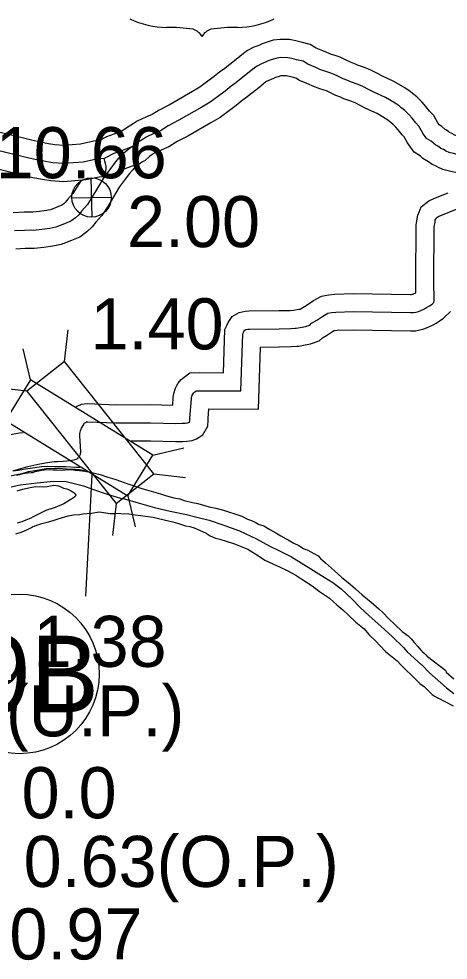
# Model space of a CAD drawing. Extents: x 31699 to 244310, y -8841 to 11474.
# Drawn here: x 148443 to 148680, y 35 to 554 of the extents above; entities that cross this region are included whole.
import ezdxf

# ---------------------------------------------------------------- set-up
doc = ezdxf.new("R2010")
doc.units = 0
for name, color, linetype in [('B_Logo', 7, 'Continuous'), ('Level 21', 7, 'Continuous'), ('Level 55', 7, 'Continuous'), ('R_Border Notes', 7, 'Continuous'), ('R_Draft', 7, 'Continuous'), ('R_Logo', 7, 'Continuous'), ('R_XS_EARTHWORK_STAGE1', 7, 'Continuous'), ('S_AREA_CALC', 7, 'Continuous'), ('S_WALL', 7, 'Continuous'), ('S_WALL_ANNOT', 7, 'Continuous')]:
    doc.layers.add(name, color=color, linetype=linetype)

msp = doc.modelspace()

# ---------------------------------------------------------------- linework, layer by layer
for centre, radius, start, end in [((148524.85, 596.4), 47.07, 244.0771, 269.5779), ((148563.17, 596.4), 47.07, 270.4221, 295.9229), ((148525.94, 463.12), 86.22, 81.1942, 90.9539), ((148536.72, 540.42), 8.26, 28.0342, 72.9864), ((148551.3, 540.42), 8.26, 107.0136, 151.9658), ((148562.09, 463.12), 86.22, 89.0461, 98.8058)]:
    msp.add_arc(centre, radius, start, end)
at = {"layer": 'B_Logo'}
for points in [[(148670.26, 486.56), (148667.76, 488.07), (148665.69, 490.94), (148663.54, 494.87), (148661.87, 496.67), (148659.8, 499.27), (148658.13, 501.14), (148655.72, 503.54), (148653.65, 505.14), (148652.58, 506.07), (148650.38, 507.6), (148645.17, 510.66), (148638.64, 513.65), (148636.1, 514.98), (148632.7, 516.77), (148630.03, 517.9), (148625.89, 519.22), (148624.43, 519.96), (148621.82, 521.02), (148619.22, 522.21), (148616.42, 523.61), (148614.42, 524.27), (148612.22, 524.93), (148608.95, 526.19), (148606.68, 527.19), (148602.28, 529.05), (148599.67, 530.65), (148596.14, 531.51), (148593.54, 532.23), (148591.27, 532.63), (148587.54, 532.69), (148585.28, 532.41), (148582.88, 531.67), (148580.82, 531), (148579.29, 530.26), (148576.76, 529.25), (148574.36, 528.04), (148572.96, 527.04), (148569.04, 523.82), (148561.93, 518.26), (148560.07, 516.85), (148556.81, 514.24), (148552.49, 511.09), (148548.43, 508.07), (148543.91, 505.39), (148531.33, 498.14), (148525.41, 494.98), (148521.09, 492.3), (148517.49, 490.82), (148513.23, 488.87), (148511.5, 487.73), (148508.91, 486.06), (148506.85, 484.18), (148505.39, 483.38), (148503.92, 482.3), (148501.86, 480.76), (148500.07, 479.22), (148498.21, 477.35), (148496.21, 474.94), (148493.76, 471.66), (148490.11, 466.84), (148486.59, 460.95), (148483.54, 455.87), (148480.89, 451.72), (148477.77, 448.24), (148476.11, 446.03), (148474.24, 444.35), (148471.72, 442.48), (148468.26, 441.07), (148463.46, 439.12), (148460.07, 438.44), (148455.67, 437.83), (148451.14, 437.35), (148449.34, 437.41), (148446.28, 437.4), (148440.68, 437.05)], [(148505.39, 483.38), (148499.65, 481.31), (148495.42, 479.81), (148490.06, 476.94), (148485.88, 476.65), (148478.52, 475.08), (148467.93, 474.24), (148461.78, 474.7), (148457.77, 475.28), (148452.88, 476.24), (148447.79, 477.39), (148434.37, 480.7), (148417.41, 484.59), (148408.76, 486.6), (148406.7, 486.98)], [(148692.94, 477.74), (148689.18, 478.62), (148687.44, 478.83), (148684.69, 479.28), (148682.61, 479.74), (148680.19, 480.33), (148678.63, 481.15), (148677.01, 482.03), (148675.66, 482.59), (148674.43, 483.42), (148673.61, 483.99), (148672.93, 484.44), (148671.91, 485.07), (148671.36, 485.59), (148670.26, 486.56)], [(148489.85, 466.18), (148490.43, 467.4), (148490.74, 468.21), (148490.92, 469.15), (148491.1, 470.29), (148491.27, 471.56), (148491.11, 472.56), (148490.87, 474.23), (148490.51, 475.62), (148490.06, 476.94)], [(148671.73, 397.57), (148671.92, 398.44), (148671.8, 409.67), (148671.93, 439.29), (148672.41, 441.98), (148672.58, 442.99), (148672.84, 443.59), (148673.09, 444.2), (148674.14, 445.03), (148675.59, 445.66), (148684.71, 449.28), (148685.51, 449.56)], [(148478.83, 330.27), (148479.15, 331.01), (148479.48, 331.22), (148479.87, 331.5), (148480.33, 331.71), (148481.07, 331.79), (148496.55, 331.21), (148515.69, 331.31), (148529.51, 330.89), (148533.04, 330.97), (148534.7, 331.07), (148535.97, 331.23), (148536.5, 331.45), (148537.09, 331.79), (148537.34, 332.27), (148537.39, 333.01), (148537.38, 333.81), (148538.14, 344.39), (148538.25, 345.26), (148538.63, 346.41), (148538.95, 347.01), (148539.27, 347.56), (148539.53, 347.9), (148540.12, 348.31), (148540.84, 348.86), (148542.71, 348.9), (148565.45, 348.82), (148566.54, 380.34), (148566.86, 381.01), (148567.12, 381.55), (148567.63, 382.3), (148568.23, 382.65), (148569.22, 382.87), (148570.42, 382.96), (148586.56, 383.13), (148592.96, 383.28), (148595.35, 383.4), (148595.89, 383.48), (148599.14, 384.02), (148601.13, 384.4), (148603.38, 385.18), (148604.43, 386.14), (148607.33, 387.88), (148610.68, 390.1), (148613.38, 391.63), (148615.44, 392.01), (148617.76, 392.26), (148627.5, 392.55), (148658.85, 391.99), (148660.59, 392.03), (148661.98, 392.33), (148663.38, 392.63), (148664.63, 393.13), (148666.54, 394.04), (148667.79, 394.8), (148669.37, 395.78), (148670.89, 396.75), (148671.73, 397.57)], [(148476.43, 312.57), (148476.62, 312.9), (148476.87, 313.58), (148477, 313.98), (148477.24, 315.19), (148476.7, 324.27), (148476.74, 325.34), (148476.86, 326.08), (148477.11, 326.89), (148477.35, 327.76), (148477.54, 328.37), (148478.83, 330.27)], [(148440.39, 304.86), (148448, 307.17), (148454.64, 308.59), (148459.96, 309.58), (148462.55, 309.91), (148464.42, 309.89), (148467.55, 310.09), (148469.54, 310.27), (148471.01, 310.44), (148472.2, 310.66), (148473.6, 310.9), (148474.2, 310.98), (148474.66, 311.12), (148475.52, 311.47), (148476.04, 312.02)]]:
    msp.add_lwpolyline(points, dxfattribs=at)
at = {"layer": 'Level 21'}
for p, q in [((148483.43, 444.67), (148482.93, 466.37)), ((148472.33, 455.27), (148494.03, 455.77))]:
    msp.add_line(p, q, dxfattribs=at)
msp.add_circle((148483.18, 455.52), 10.85, dxfattribs=at)
at = {"layer": 'Level 55'}
for points in [[(148661.87, 402.91), (148661.8, 409.64), (148661.94, 440.19), (148662.56, 443.71), (148662.93, 445.81), (148663.6, 447.44), (148664.86, 450.45), (148668.96, 453.68), (148671.74, 454.89), (148679.59, 458.01)], [(148474.47, 339.92), (148474.88, 340.21), (148477.62, 341.46), (148480.69, 341.81), (148496.71, 341.21), (148515.82, 341.31), (148527.87, 340.94), (148528.19, 345.4), (148528.46, 347.48), (148529.38, 350.31), (148530.21, 351.89), (148530.96, 353.15), (148532.51, 355.19), (148534.21, 356.38), (148537.36, 358.79), (148542.61, 358.91), (148555.79, 358.86), (148556.62, 382.74), (148557.82, 385.27), (148558.42, 386.56), (148560.67, 389.8), (148564.51, 392.06), (148567.73, 392.78), (148569.98, 392.96), (148586.39, 393.13), (148592.59, 393.27), (148594.36, 393.36), (148597.39, 393.86), (148598.08, 394), (148601.99, 396.34), (148605.45, 398.63), (148609.9, 401.16), (148613.98, 401.91), (148617.07, 402.25), (148627.44, 402.55), (148658.83, 402), (148659.41, 402.01), (148659.88, 402.11), (148660.47, 402.24), (148660.64, 402.3), (148661.77, 402.84), (148661.83, 402.88)], [(148504.94, 321.25), (148515.56, 321.31), (148529.47, 320.88), (148533.47, 320.97), (148535.66, 321.11), (148538.51, 321.48), (148540.92, 322.45), (148544.56, 324.58), (148547.17, 329.42), (148547.4, 332.78), (148547.38, 333.56), (148547.77, 338.89), (148575.11, 338.78), (148576.3, 373.02), (148586.72, 373.13), (148593.32, 373.28), (148596.34, 373.43), (148597.44, 373.6), (148600.9, 374.17), (148603.73, 374.71), (148608.63, 376.42), (148610.44, 378.09), (148612.66, 379.42), (148615.91, 381.57), (148616.85, 382.1), (148616.89, 382.11), (148618.45, 382.28), (148627.55, 382.55), (148658.88, 381.99), (148661.76, 382.06), (148664.08, 382.55), (148666.28, 383.03), (148668.63, 383.95), (148671.32, 385.24), (148673.02, 386.28), (148674.7, 387.31), (148677.13, 388.87), (148680.97, 392.6)], [(148435.57, 324.3), (148439.43, 324.89), (148443.51, 325.63), (148445.48, 325.93)], [(148439.69, 304.7), (148442.72, 305.16), (148446.79, 305.9), (148450.64, 306.48), (148455.6, 307.06), (148458.93, 307.38), (148462.78, 307.06), (148468.8, 307.06), (148474.5, 306.85), (148476.63, 306.77)]]:
    msp.add_lwpolyline(points, dxfattribs=at)
at = {"layer": 'R_Border Notes'}
msp.add_circle((148443.32, 192.71), 44, dxfattribs=at)
at = {"layer": 'R_Draft'}
for points in [[(148429.58, 298.78), (148431.09, 299.97), (148435.67, 301.14), (148438.52, 302.01), (148440.91, 302.53), (148444.89, 303.29), (148448.4, 304.37), (148451.86, 304.99), (148455.18, 305.53), (148458.03, 306.06), (148464.83, 306.15), (148469.57, 305.92), (148474.05, 305.69), (148476.52, 305.48), (148479.22, 305.01)], [(148441.72, 302.4), (148444.19, 302.94), (148445.52, 303.34), (148447.85, 303.61), (148449.78, 303.75), (148450.72, 303.89), (148452.11, 304.36), (148454.84, 304.97), (148455.58, 305.1), (148457.04, 305.37), (148459.84, 305.45), (148461.97, 305.39), (148464.17, 305.33), (148466.84, 305.13), (148470.57, 305.41), (148472.1, 305.41), (148474.17, 305.15), (148476.5, 305.02), (148479.43, 304.5), (148482.43, 303.97), (148487.97, 302.65), (148492.1, 301.32), (148496.04, 300.2), (148499.17, 299), (148503.11, 297.61), (148507.18, 296.22), (148510.31, 295.22), (148513.45, 294.3), (148517.31, 293.11), (148521.11, 292.11), (148524.38, 291.05), (148528.52, 289.79), (148531.72, 289.27), (148534.18, 288.47), (148538.85, 287.22), (148541.72, 286.69), (148544.92, 285.76), (148548.05, 284.84), (148551.65, 284.11), (148555.92, 282.99), (148558.59, 282.06), (148562.06, 281), (148565.93, 279.67), (148569.13, 278.14), (148571.2, 277.41), (148573.4, 276.35), (148575.2, 275.42), (148576.33, 275.02), (148578.14, 274.43), (148581.47, 272.36), (148584.74, 270.5), (148587.41, 268.97), (148590.42, 267.31), (148591.55, 266.65), (148594.62, 264.92), (148597.42, 263.52), (148600.03, 261.99), (148601.29, 261.33), (148601.96, 261.14)], [(148442.08, 293.65), (148445.34, 294.59), (148449.34, 295.53), (148452.34, 296.08), (148456.74, 295.89), (148458.6, 296.09), (148462.33, 296.9), (148465, 296.44), (148466.26, 295.91), (148467.66, 295.25), (148469.47, 294.79), (148471.6, 293.92), (148472.53, 293.32), (148473.6, 292.59), (148474.41, 291.32), (148474.07, 290.59), (148473.14, 289.92), (148470.82, 288.38), (148467.89, 286.57), (148463.16, 284.48), (148458.04, 282.8), (148450.92, 279.44), (148449.72, 278.64), (148446.86, 277.63), (148444.73, 276.62), (148442.2, 275.94)], [(148442.08, 293.65), (148445.34, 294.59), (148449.34, 295.53), (148452.34, 296.08), (148456.74, 295.89), (148458.6, 296.09), (148462.33, 296.9), (148465, 296.44), (148466.26, 295.91), (148467.66, 295.25), (148469.47, 294.79), (148471.6, 293.92), (148472.53, 293.32), (148473.6, 292.59), (148474.41, 291.32), (148474.07, 290.59), (148473.14, 289.92), (148470.82, 288.38), (148467.89, 286.57), (148463.16, 284.48), (148458.04, 282.8), (148450.92, 279.44), (148449.72, 278.64), (148446.86, 277.63), (148444.73, 276.62), (148442.2, 275.94)], [(148506.89, 296.32), (148507.18, 296.22), (148510.31, 295.22), (148513.45, 294.3), (148517.31, 293.11), (148521.11, 292.11), (148524.38, 291.05), (148528.52, 289.79), (148531.72, 289.27), (148534.18, 288.47), (148538.85, 287.22), (148541.72, 286.69), (148544.92, 285.76), (148548.05, 284.84), (148551.65, 284.11), (148555.92, 282.99), (148558.59, 282.06), (148562.06, 281), (148565.93, 279.67), (148569.13, 278.14), (148571.2, 277.41), (148573.4, 276.35), (148575.2, 275.42), (148576.33, 275.02), (148578.14, 274.43), (148581.47, 272.36), (148584.74, 270.5), (148587.41, 268.97), (148590.42, 267.31), (148591.55, 266.65), (148594.62, 264.92), (148597.42, 263.52), (148600.03, 261.99), (148601.29, 261.33), (148601.96, 261.14)], [(148441.48, 270), (148444.94, 271.14), (148447.47, 272.15), (148449.6, 273.23), (148450.8, 273.96), (148451.66, 274.23), (148453.06, 274.84), (148455.73, 275.65), (148458.66, 276.46), (148461.98, 277.33), (148464.78, 278.27), (148468.51, 279.35), (148470.17, 279.96), (148473.17, 280.5), (148476.43, 280.64), (148478.43, 281.12), (148483.16, 281.39), (148487.43, 282.07), (148493.36, 281.29), (148496.09, 281.29), (148496.69, 281.36), (148499.36, 281.24), (148503.62, 281.05), (148507.29, 280.52), (148512.82, 279.8), (148517.02, 279.14), (148519.29, 278.55), (148523.22, 277.76), (148528.02, 276.7), (148530.49, 275.97), (148534.89, 274.45), (148537.22, 273.99), (148539.62, 273.26), (148542.56, 272.06), (148546.23, 270.34), (148548.57, 268.81), (148551.43, 267.68), (148553.83, 267.08), (148557.24, 266.02), (148561.9, 264.5), (148569.24, 261.58), (148575.12, 257.92), (148578.59, 255.39), (148582.99, 253.46), (148587.13, 251.54), (148590.86, 249.81), (148595.8, 247.29), (148599.07, 244.96), (148604.75, 241.3), (148608.82, 238.17), (148614.23, 234.58), (148618.37, 230.85)], [(148441.48, 270), (148444.94, 271.14), (148447.47, 272.15), (148449.6, 273.23), (148450.8, 273.96), (148451.66, 274.23), (148453.06, 274.84), (148455.73, 275.65), (148458.66, 276.46), (148461.98, 277.33), (148464.78, 278.27), (148468.51, 279.35), (148470.17, 279.96), (148473.17, 280.5), (148476.43, 280.64), (148478.43, 281.12), (148483.16, 281.39), (148487.43, 282.07), (148493.36, 281.29), (148496.09, 281.29), (148496.69, 281.36), (148499.36, 281.24), (148503.62, 281.05), (148507.29, 280.52), (148512.82, 279.8), (148517.02, 279.14), (148519.29, 278.55), (148523.22, 277.76), (148528.02, 276.7), (148530.49, 275.97), (148534.89, 274.45), (148537.22, 273.99), (148539.62, 273.26), (148542.56, 272.06), (148546.23, 270.34), (148548.57, 268.81), (148551.43, 267.68), (148553.83, 267.08), (148557.24, 266.02), (148561.9, 264.5), (148569.24, 261.58), (148575.12, 257.92), (148578.59, 255.39), (148582.99, 253.46), (148587.13, 251.54), (148590.86, 249.81), (148595.8, 247.29), (148599.07, 244.96), (148604.75, 241.3), (148608.82, 238.17), (148614.23, 234.58), (148618.37, 230.85)], [(148601.96, 261.14), (148608.07, 257.81)], [(148601.96, 261.14), (148608.07, 257.81)], [(148608.07, 257.81), (148609.24, 256.47), (148612.11, 254.07), (148617.05, 249.54), (148620.86, 246.15), (148625.74, 242.22), (148628.61, 239.62), (148632.35, 236.29), (148637.16, 232.23), (148641.43, 228.63), (148643.84, 226.37), (148646.84, 223.3), (148650.32, 219.91), (148654.39, 216.18), (148657.67, 213.78), (148659.47, 211.98), (148661.01, 210.11), (148662.88, 207.85), (148664.55, 205.92), (148665.29, 205.05), (148666.62, 203.98), (148667.29, 203.32), (148668.33, 202.2)], [(148608.07, 257.81), (148609.24, 256.47), (148612.11, 254.07), (148617.05, 249.54), (148620.86, 246.15), (148625.74, 242.22), (148628.61, 239.62), (148632.35, 236.29), (148637.16, 232.23), (148641.43, 228.63), (148643.84, 226.37), (148646.84, 223.3), (148650.32, 219.91), (148654.39, 216.18), (148657.67, 213.78), (148659.47, 211.98), (148661.01, 210.11), (148662.88, 207.85), (148664.55, 205.92), (148665.29, 205.05), (148666.62, 203.98), (148667.29, 203.32), (148668.33, 202.2)], [(148618.37, 230.85), (148621.58, 228.11), (148624.78, 225.05), (148628.73, 221.19), (148633.33, 217.52), (148635.94, 214.53), (148639.55, 210.99), (148642.29, 208.13), (148645.14, 205.16)], [(148618.37, 230.85), (148621.58, 228.11), (148624.78, 225.05), (148628.73, 221.19), (148633.33, 217.52), (148635.94, 214.53), (148639.55, 210.99), (148642.29, 208.13), (148645.14, 205.16)], [(148645.14, 205.16), (148651.57, 199.87)], [(148645.14, 205.16), (148651.57, 199.87)], [(148651.57, 199.87), (148653.78, 197.47), (148656.52, 194.81), (148659.19, 192.21), (148661.46, 189.94), (148664, 187.41), (148666.54, 185.62), (148668.81, 183.42), (148670.88, 181.35), (148672.55, 180.29), (148673.94, 179.47)], [(148651.57, 199.87), (148653.78, 197.47), (148656.52, 194.81), (148659.19, 192.21), (148661.46, 189.94), (148664, 187.41), (148666.54, 185.62), (148668.81, 183.42), (148670.88, 181.35), (148672.55, 180.29), (148673.94, 179.47)], [(148678.39, 194.35), (148668.33, 202.2)], [(148678.39, 194.35), (148668.33, 202.2)], [(148678.39, 194.35), (148678.48, 193.68), (148682.8, 190.02)], [(148678.39, 194.35), (148678.48, 193.68), (148682.8, 190.02)], [(148673.94, 179.47), (148682.44, 175.15)], [(148673.94, 179.47), (148682.44, 175.15)]]:
    msp.add_lwpolyline(points, dxfattribs=at)
at = {"layer": 'R_Logo'}
for points in [[(148436.28, 295.43), (148443.87, 297.06), (148453.13, 298.15), (148462.19, 299.11), (148469.19, 298.86), (148478.79, 296.48), (148483.73, 294.62), (148491.73, 291.9), (148499.06, 289.72), (148501.26, 289.32), (148508.87, 287.07), (148517.8, 284.56), (148526.4, 282.58), (148535.41, 280.73), (148541.14, 279.27), (148548.01, 277.62), (148555.48, 274.9), (148564.75, 271.65), (148574.02, 267.27), (148581.3, 263.28), (148586.37, 260.82), (148593.38, 257.23), (148605.46, 249.72), (148611.33, 246.06), (148616.2, 243.13), (148620.61, 239.73), (148626.62, 234.21), (148631.03, 229.61), (148636.18, 224.75), (148642.53, 219.08), (148649.07, 213.16), (148655.02, 207.36), (148656.98, 204.98)], [(148436.28, 295.43), (148443.87, 297.06), (148453.13, 298.15), (148462.19, 299.11), (148469.19, 298.86), (148478.79, 296.48), (148483.73, 294.62), (148491.73, 291.9), (148499.06, 289.72), (148501.26, 289.32), (148508.87, 287.07), (148517.8, 284.56), (148526.4, 282.58), (148535.41, 280.73), (148541.14, 279.27), (148548.01, 277.62), (148555.48, 274.9), (148564.75, 271.65), (148574.02, 267.27), (148581.3, 263.28), (148586.37, 260.82), (148593.38, 257.23), (148605.46, 249.72), (148611.33, 246.06), (148616.2, 243.13), (148620.61, 239.73), (148626.62, 234.21), (148631.03, 229.61), (148636.18, 224.75), (148642.53, 219.08), (148649.07, 213.16), (148655.02, 207.36), (148656.98, 204.98)], [(148656.98, 204.98), (148665.03, 197.76)], [(148656.98, 204.98), (148665.03, 197.76)], [(148665.03, 197.76), (148665.17, 197.7), (148669.45, 193.37), (148678.69, 185.14)], [(148665.03, 197.76), (148665.17, 197.7), (148669.45, 193.37), (148678.69, 185.14)], [(148678.69, 185.14), (148682.8, 181.86)], [(148678.69, 185.14), (148682.8, 181.86)]]:
    msp.add_lwpolyline(points, dxfattribs=at)
at = {"layer": 'R_XS_EARTHWORK_STAGE1'}
for p, q in [((148468.23, 365.12), (148470.25, 382.6)), ((148449.49, 354.93), (148445.42, 372.05)), ((148468.23, 365.12), (148447.53, 348.73)), ((148517.41, 303.04), (148468.23, 365.12)), ((148447.53, 348.73), (148430.05, 350.75)), ((148447.53, 348.73), (148496.71, 286.64)), ((148516.94, 313.41), (148534.06, 317.49)), ((148496.71, 286.64), (148517.41, 303.04)), ((148517.41, 303.04), (148534.89, 301.01)), ((148503.1, 290.93), (148507.17, 273.81)), ((148496.71, 286.64), (148494.69, 269.16))]:
    msp.add_line(p, q, dxfattribs=at)
msp.add_lwpolyline([(148516.94, 313.41), (148449.49, 354.93), (148435.65, 332.45), (148503.1, 290.93)], close=True, dxfattribs=at)
at = {"layer": 'S_AREA_CALC'}
for points in [[(148676.2, 494.65), (148674.68, 495.57), (148674.16, 496.28), (148671.72, 500.76), (148669.46, 503.2), (148667.44, 505.73), (148665.39, 508.02), (148662.33, 511.07), (148660, 512.87), (148658.74, 513.97), (148655.77, 516.03), (148649.8, 519.54), (148643.04, 522.63), (148640.75, 523.83), (148636.98, 525.81), (148633.51, 527.28), (148629.67, 528.52), (148628.55, 529.07), (148625.8, 530.19), (148623.54, 531.23), (148620.24, 532.88), (148617.43, 533.81), (148615.46, 534.4), (148612.76, 535.44), (148610.64, 536.38), (148606.86, 537.97), (148603.56, 539.99), (148598.67, 541.18), (148595.75, 542), (148592.21, 542.61), (148587.02, 542.69), (148583.18, 542.23), (148579.85, 541.2), (148577.08, 540.3), (148575.26, 539.42), (148572.64, 538.38), (148569.16, 536.62), (148566.87, 534.97), (148562.79, 531.63), (148555.83, 526.19), (148553.92, 524.74), (148550.73, 522.18), (148546.56, 519.14), (148542.88, 516.4), (148538.86, 514.02), (148526.48, 506.89), (148520.42, 503.66), (148516.52, 501.23), (148513.51, 500), (148508.37, 497.65), (148506.04, 496.11), (148499.54, 491.91)], [(148664.44, 478.39), (148660.84, 480.57), (148657.21, 485.6), (148655.36, 488.99), (148654.29, 490.14), (148652.16, 492.82), (148650.87, 494.26), (148649.11, 496.01), (148647.31, 497.4), (148646.43, 498.17), (148644.99, 499.17), (148640.55, 501.78), (148634.23, 504.66), (148631.45, 506.12), (148628.41, 507.73), (148626.55, 508.51), (148622.12, 509.93), (148620.3, 510.84), (148617.84, 511.84), (148614.9, 513.19), (148612.6, 514.34), (148611.4, 514.74), (148608.97, 515.47), (148605.14, 516.95), (148602.73, 518.01), (148597.69, 520.13), (148595.79, 521.3), (148593.61, 521.83), (148591.33, 522.47), (148590.33, 522.64), (148588.07, 522.68), (148587.37, 522.59), (148585.91, 522.14), (148584.56, 521.7), (148583.32, 521.1), (148580.87, 520.12), (148579.57, 519.47), (148579.06, 519.1), (148575.29, 516.01), (148568.02, 510.33), (148566.21, 508.96), (148562.89, 506.29), (148558.41, 503.03), (148553.98, 499.73), (148548.95, 496.75), (148536.18, 489.39), (148530.4, 486.31), (148525.66, 483.37), (148521.48, 481.65), (148518.09, 480.1), (148516.97, 479.36), (148515.03, 478.11), (148512.71, 475.99), (148510.78, 474.93), (148509.87, 474.27), (148508.12, 472.96), (148506.88, 471.9), (148505.63, 470.63), (148504.07, 468.75), (148501.75, 465.64), (148498.41, 461.24), (148495.17, 455.82), (148492.04, 450.6), (148488.87, 445.65), (148485.5, 441.88), (148483.52, 439.25), (148480.58, 436.61), (148476.67, 433.7), (148472.03, 431.81), (148466.35, 429.5), (148461.74, 428.58), (148456.89, 427.9), (148451.5, 427.33), (148449.18, 427.41), (148446.6, 427.4), (148441.46, 427.08)], [(148499.46, 491.85), (148491.37, 488.99), (148487.23, 486.77), (148484.49, 486.58), (148477.07, 485), (148467.91, 484.27), (148462.87, 484.65), (148459.44, 485.14), (148454.95, 486.02), (148450.09, 487.12), (148436.69, 490.43), (148419.66, 494.33), (148410.81, 496.39), (148405.81, 497.32), (148394.72, 499.48)], [(148694.09, 487.74), (148690.93, 488.48), (148688.84, 488.73), (148686.59, 489.1), (148684.89, 489.48), (148683.75, 489.76), (148683.34, 489.97), (148681.31, 491.08), (148680.41, 491.45), (148680.1, 491.65), (148679.22, 492.27), (148678.31, 492.87), (148678.02, 493.05), (148676.2, 494.65)], [(148510.12, 474.45), (148503.02, 471.89), (148499.47, 470.64), (148492.88, 467.12), (148487.28, 466.73), (148479.96, 465.17), (148467.95, 464.21), (148460.7, 464.76), (148456.1, 465.42), (148450.81, 466.45), (148445.48, 467.66), (148432.06, 470.97), (148415.16, 474.85), (148406.72, 476.81), (148402.07, 477.67), (148390.93, 479.84)], [(148692.03, 467.69), (148687.44, 468.76), (148686.04, 468.93), (148682.8, 469.45), (148680.34, 470), (148676.64, 470.91), (148673.93, 472.32), (148672.71, 472.99), (148670.9, 473.73), (148668.76, 475.18), (148668, 475.71), (148667.55, 476.01), (148665.78, 477.11), (148664.63, 478.19), (148664.43, 478.37)], [(148477.21, 464.75), (148475.04, 461.14), (148472.9, 457.79), (148470.03, 454.59), (148468.69, 452.81), (148467.9, 452.1), (148466.77, 451.26), (148464.48, 450.33), (148460.58, 448.74), (148458.4, 448.3), (148454.46, 447.75), (148450.79, 447.37), (148449.5, 447.41), (148445.95, 447.4), (148439.9, 447.02)]]:
    msp.add_lwpolyline(points, dxfattribs=at)
at = {"layer": 'S_WALL'}
msp.add_line((148479.92, 235.63), (148483.4, 302.58), dxfattribs=at)

# ---------------------------------------------------------------- texts
at = {"layer": 'R_Border Notes'}
msp.add_text('9B', height=42.24, dxfattribs=at).set_placement((148418.13, 171.59))
at = {"layer": 'S_WALL'}
for s, p in [('1.40', (148482.6, 371.74)), ('1.38', (148451.2, 196.63)), ('(U.P.)', (148435.95, 158.28)), ('0.63(O.P.)', (148445.7, 75.24))]:
    msp.add_text(s, height=28.16, dxfattribs=at).set_placement(p)
at = {"layer": 'S_WALL_ANNOT'}
for s, p in [('10.66', (148430.35, 466.15)), ('2.00', (148502.69, 428.14)), ('0.0', (148444.59, 113.13)), ('0.97', (148437.88, 35.24))]:
    msp.add_text(s, height=28.16, dxfattribs=at).set_placement(p)

doc.saveas('drawing.dxf')
